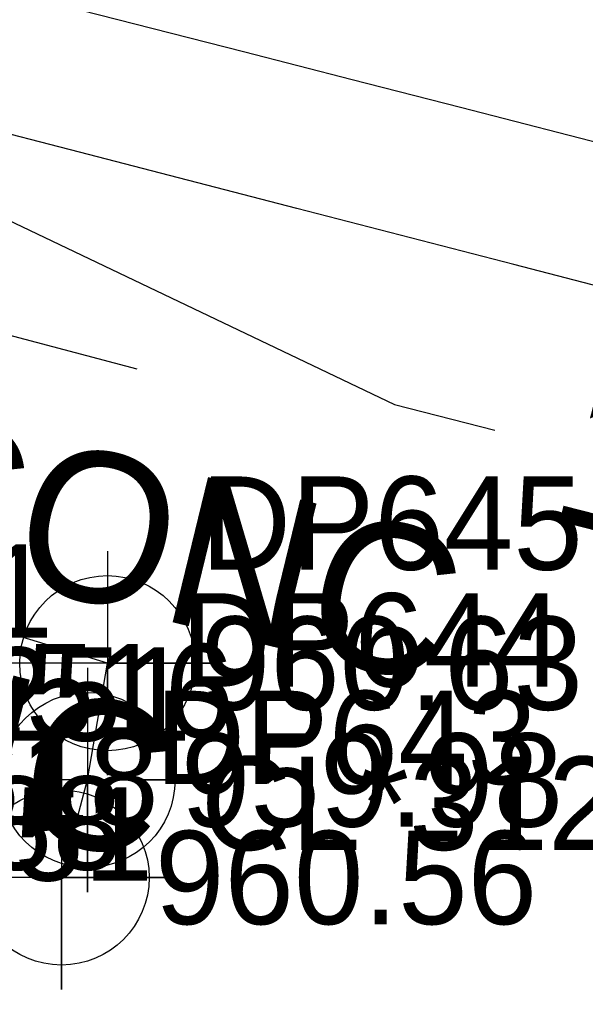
# Model space of a CAD drawing. Extents: x 1182322 to 1186765, y 572295 to 575411.
# Drawn here: x 1184545.74 to 1184560.88, y 573999.8 to 574025.77 of the extents above; entities that cross this region are included whole.
import ezdxf

# ---------------------------------------------------------------- set-up
doc = ezdxf.new("R2010")
doc.units = 0
for name, color, linetype in [('Exist Guardrail', 7, 'Continuous'), ('Exist Roads EOP', 7, 'Continuous'), ('Exist Roads EOP Other Text', 7, 'Continuous'), ('Exist Roads EOT', 7, 'Continuous'), ('Exist Structure Minor Drop Inlet Cogo Comment', 7, 'Continuous'), ('Exist Structure Minor Paved Ditch or Gutter', 7, 'Continuous'), ('Exist Structure Minor Paved Ditch or Gutter Cogo Comment', 7, 'Continuous'), ('Exist Structure Minor Paved Ditch or Gutter Cogo Elevation', 7, 'Continuous'), ('Exist Structure Minor Paved Ditch or Gutter Cogo Number', 7, 'Continuous'), ('Exist Structure Minor Paved Ditch or Gutter Cogo Point CELL', 7, 'Continuous'), ('Exist Structure Minor Paved Ditch or Gutter Text', 7, 'Continuous'), ('Exist Structure Minor Pipes CMP 8 Inch Cogo Comment', 7, 'Continuous'), ('Exist Structure Minor Pipes RCP 15 Inch Cogo Comment', 7, 'Continuous'), ('Exist Structure Minor Pipes RCP 15 Inch Leader', 7, 'Continuous'), ('Exist Structure Minor Pipes RCP 15 Inch Text', 7, 'Continuous'), ('Exist Structure Minor Pipes RCP 18 Inch Cogo Comment', 7, 'Continuous')]:
    doc.layers.add(name, color=color, linetype=linetype)

msp = doc.modelspace()

# ---------------------------------------------------------------- linework, layer by layer
at = {"layer": 'Exist Guardrail'}
msp.add_lwpolyline([(1184548.884, 574016.402), (1184532.075, 574020.856), (1184529.151, 574021.614)], dxfattribs=at)
at = {"layer": 'Exist Roads EOP'}
msp.add_lwpolyline([(1184582.195, 574013.189), (1184576.387, 574014.691), (1184570.578, 574016.195), (1184564.77, 574017.7), (1184558.962, 574019.204), (1184553.154, 574020.708), (1184547.346, 574022.212), (1184541.538, 574023.716), (1184535.725, 574025.202), (1184529.906, 574026.663), (1184524.086, 574028.123), (1184518.267, 574029.583), (1184512.448, 574031.043), (1184506.632, 574032.518), (1184500.819, 574034.001), (1184495.006, 574035.484), (1184489.193, 574036.968), (1184483.379, 574038.451), (1184477.566, 574039.935)], dxfattribs=at)
at = {"layer": 'Exist Roads EOT'}
msp.add_lwpolyline([(1184583.692, 574016.69), (1184580.784, 574017.427), (1184577.877, 574018.17), (1184574.972, 574018.92), (1184572.068, 574019.67), (1184569.163, 574020.419), (1184566.257, 574021.167), (1184563.352, 574021.914), (1184560.446, 574022.661), (1184557.541, 574023.407), (1184554.635, 574024.153), (1184551.729, 574024.899), (1184548.823, 574025.645), (1184545.917, 574026.39), (1184543.011, 574027.136), (1184540.106, 574027.882), (1184537.202, 574028.634), (1184534.297, 574029.386), (1184531.393, 574030.139), (1184528.484, 574030.872), (1184525.573, 574031.598), (1184522.663, 574032.324), (1184519.752, 574033.052)], dxfattribs=at)
at = {"layer": 'Exist Structure Minor Paved Ditch or Gutter'}
msp.add_lwpolyline([(1184529.446, 574014.215), (1184528.496, 574010.78), (1184527.544, 574006.806), (1184546.862, 574002.796), (1184547.556, 574005.407), (1184548.088, 574008.534), (1184529.446, 574014.215)], dxfattribs=at)
at = {"layer": 'Exist Structure Minor Paved Ditch or Gutter Cogo Point CELL'}
for points in [[(1184548.088, 574011.534), (1184548.088, 574005.534), (1184548.088, 574008.534), (1184551.088, 574008.534), (1184545.088, 574008.534)], [(1184547.556, 574008.407), (1184547.556, 574002.407), (1184547.556, 574005.407), (1184550.556, 574005.407), (1184544.556, 574005.407)], [(1184546.862, 574005.796), (1184546.862, 573999.796), (1184546.862, 574002.796), (1184549.862, 574002.796), (1184543.862, 574002.796)]]:
    msp.add_lwpolyline(points, dxfattribs=at)
for centre in [(1184548.088, 574008.534), (1184547.556, 574005.407), (1184546.862, 574002.796)]:
    msp.add_circle(centre, 2.344, dxfattribs=at)
at = {"layer": 'Exist Structure Minor Pipes RCP 15 Inch Leader'}
msp.add_lwpolyline([(1184540.621, 574022.699), (1184555.769, 574015.459), (1184558.46, 574014.77)], dxfattribs=at)

# ---------------------------------------------------------------- texts
at = {"layer": 'Exist Roads EOP Other Text'}
msp.add_text('CONC', height=4, rotation=346.3045, dxfattribs=at).set_placement((1184541.613, 574011.633))
at = {"layer": 'Exist Structure Minor Drop Inlet Cogo Comment'}
for s, p in [('CL*31251', (1184535.455, 574006.456)), ('BL*31251', (1184534.629, 574002.713))]:
    msp.add_text(s, height=2.5, dxfattribs=at).set_placement(p)
at = {"layer": 'Exist Structure Minor Paved Ditch or Gutter Cogo Comment'}
for s, p in [('BL*31231', (1184531.946, 574009.215)), ('CL*31231', (1184550.588, 574003.534))]:
    msp.add_text(s, height=2.5, dxfattribs=at).set_placement(p)
at = {"layer": 'Exist Structure Minor Paved Ditch or Gutter Cogo Elevation'}
for s, p in [('960.63', (1184550.588, 574007.284)), ('959.98', (1184550.056, 574004.157)), ('960.56', (1184549.362, 574001.546))]:
    msp.add_text(s, height=2.5, dxfattribs=at).set_placement(p)
at = {"layer": 'Exist Structure Minor Paved Ditch or Gutter Cogo Number'}
for s, p in [('DP645', (1184550.588, 574011.034)), ('DP644', (1184550.056, 574007.907)), ('DP643', (1184549.362, 574005.296))]:
    msp.add_text(s, height=2.5, dxfattribs=at).set_placement(p)
at = {"layer": 'Exist Structure Minor Paved Ditch or Gutter Text'}
msp.add_text('CONC', height=4, rotation=345.6405, dxfattribs=at).set_placement((1184533.927, 574007.056))
at = {"layer": 'Exist Structure Minor Pipes CMP 8 Inch Cogo Comment'}
msp.add_text('EL*52088', height=2.5, dxfattribs=at).set_placement((1184533.792, 574003.004))
at = {"layer": 'Exist Structure Minor Pipes RCP 15 Inch Cogo Comment'}
msp.add_text('BL*421516', height=2.5, dxfattribs=at).set_placement((1184534.935, 574006.548))
at = {"layer": 'Exist Structure Minor Pipes RCP 15 Inch Text'}
msp.add_text('15" RCP', height=4, rotation=345.6805, dxfattribs=at).set_placement((1184559.791, 574012.43))
at = {"layer": 'Exist Structure Minor Pipes RCP 18 Inch Cogo Comment'}
msp.add_text('BL*421818', height=2.5, dxfattribs=at).set_placement((1184532.917, 574004.197))

doc.saveas('drawing.dxf')
